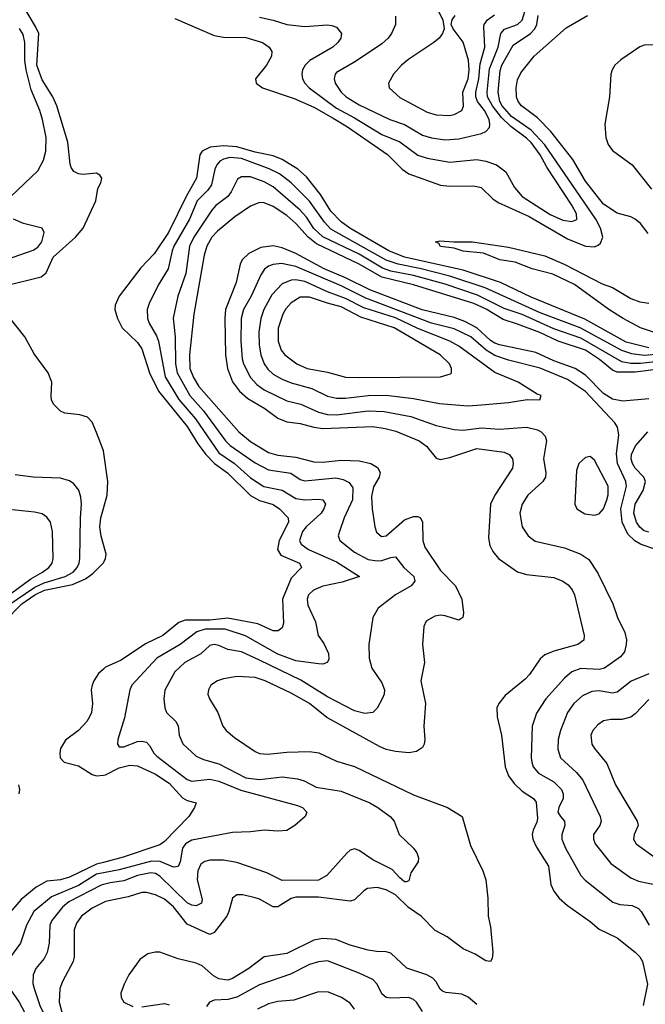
# Model space of a CAD drawing. Header units: inches. Extents: x 1308407 to 1441228, y 959628 to 1036311.
# Tile 365 of 656: x 1369630 to 1372394, y 992980 to 997331. Entities that reach past the tile are written whole.
import ezdxf

# ---------------------------------------------------------------- set-up
doc = ezdxf.new("R2010")
doc.units = ezdxf.units.IN
doc.header["$MEASUREMENT"] = 0
doc.layers.add('B3969', color=7, linetype='Continuous')
doc.layers.add('B3979', color=7, linetype='Continuous')

msp = doc.modelspace()

# ---------------------------------------------------------------- linework, layer by layer
at = {"layer": 'B3969', "color": 5}
for points, elevation in [([(1369570, 996156.8), (1369724.6, 996195.4), (1369747.7, 996212.3), (1369778.6, 996281.4), (1369876.8, 996370), (1369911.3, 996410), (1369966, 996530), (1369975, 996585), (1369988.2, 996610), (1369992.4, 996630), (1369984.4, 996644.4), (1369970, 996652.8), (1369910, 996646.6), (1369889.8, 996649.8), (1369870, 996659.6), (1369857.8, 996677.8), (1369852.6, 996692.6), (1369843, 996790), (1369793.6, 996950), (1369776, 996990), (1369730, 997065.4), (1369706.5, 997130), (1369714.1, 997270), (1369700.7, 997300.7), (1369634.5, 997410)], 2920), ([(1369591.5, 996550), (1369710, 996663.2), (1369735.4, 996710), (1369745.9, 996750), (1369746.4, 996810), (1369730.4, 996890), (1369719.2, 996930), (1369681.1, 997021.1), (1369658.4, 997110), (1369653.5, 997150), (1369653.2, 997230), (1369645.4, 997265.4), (1369630, 997291.8)], 2940), ([(1369452.3, 996230), (1369690, 996312.6), (1369710, 996325.3), (1369728.4, 996350), (1369738.3, 996390), (1369729.4, 996410), (1369647, 996430), (1369602.4, 996450)], 2940), ([(1370000, 995426.2), (1369999.4, 995430), (1369970, 995507.3), (1369950, 995552), (1369930, 995575.1), (1369895.2, 995584.8), (1369830, 995591.6), (1369810, 995600.7), (1369781.3, 995630), (1369771.1, 995650), (1369768.7, 995668.7), (1369771.6, 995730), (1369756.2, 995770), (1369694.6, 995854.6), (1369652.6, 995930), (1369545.8, 996065.8)], 2920), ([(1369577.4, 994742.6), (1369696.9, 994823.1), (1369738.1, 994841.9), (1369831.6, 994870), (1369865.9, 994890), (1369883.9, 994910), (1369892.9, 994930), (1369895.5, 994950), (1369898.4, 995130), (1369903.4, 995190), (1369901, 995221), (1369891.5, 995251.5), (1369870, 995279.8), (1369850, 995293.8), (1369810, 995305.7), (1369689.9, 995309.9), (1369610, 995319.3)], 2940), ([(1369590, 994794.4), (1369679, 994861), (1369730.7, 994890), (1369758.8, 994910), (1369773.5, 994930), (1369778, 994950), (1369774.6, 995070), (1369766, 995110), (1369750, 995132.8), (1369730, 995147.1), (1369695.3, 995155.3), (1369470, 995178.4)], 2960), ([(1370000, 995012.6), (1369989.5, 995049.5), (1369984.3, 995090), (1369988.5, 995130), (1370000, 995171.2)], 2920), ([(1369561.3, 994670), (1369639.4, 994750), (1369697.4, 994790), (1369739.5, 994810), (1369864, 994836), (1369920.3, 994859.7), (1369954.6, 994885.4), (1369999.6, 994930), (1370000, 994930.8)], 2920), ([(1370000, 994461.6), (1369978.5, 994441.5), (1369957.7, 994410), (1369950.2, 994390), (1369946.3, 994370), (1369952.4, 994310), (1369947, 994270), (1369938.7, 994250), (1369926.7, 994230), (1369890.4, 994190), (1369833.1, 994146.9), (1369810.2, 994110), (1369807, 994090), (1369808.8, 994068.8), (1369827, 994050), (1369890, 994034.4), (1369950, 993996.3), (1369970, 993990.4), (1370000, 993993.1)], 2920), ([(1369628.1, 993910), (1369630.4, 993930), (1369625.7, 993950)], 2920), ([(1370000, 993607.6), (1369970, 993599.9), (1369850, 993541.8), (1369810, 993530.7), (1369750, 993524), (1369702.3, 993497.7), (1369636.4, 993443.6), (1369570, 993367.1)], 2920), ([(1370000, 993560.9), (1369970, 993555.2), (1369890, 993505.1), (1369770, 993455.7), (1369692.7, 993390), (1369660.1, 993330), (1369634, 993250), (1369590.1, 993190), (1369582.1, 993170), (1369574, 993130), (1369578.9, 993070), (1369587.5, 993047.5), (1369628.1, 992990), (1369662.8, 992922.8)], 2940), ([(1370000, 993509.5), (1369990, 993506.8), (1369847.2, 993432.8), (1369819.9, 993410), (1369771.9, 993350), (1369763.3, 993330), (1369759.8, 993250), (1369751, 993209), (1369737.6, 993182.4), (1369701.6, 993138.4), (1369689.5, 993110), (1369688.1, 993071.9), (1369693.9, 993050), (1369721.1, 992970), (1369762.2, 992890), (1369882.1, 992762.1), (1369949.4, 992710), (1369965.1, 992690), (1370000, 992621)], 2960), ([(1370000, 993429.5), (1369950, 993405.4), (1369902.8, 993370), (1369881.5, 993338.5), (1369871.3, 993310), (1369870.8, 993190), (1369866.4, 993170), (1369819, 993081), (1369808, 993050), (1369804.8, 992990), (1369820.9, 992930), (1369851.5, 992891.5), (1369935.5, 992815.5), (1369970, 992799.9), (1370000, 992793.7)], 2980)]:
    msp.add_lwpolyline(points, dxfattribs=dict(at, elevation=elevation))
at = {"layer": 'B3979', "color": 5}
for points, elevation in [([(1370690, 997341.5), (1370750, 997328.9), (1370810, 997310.1), (1370890, 997301.2), (1370990, 997308.4), (1371010, 997306), (1371030, 997297.3), (1371052.7, 997270), (1371049.1, 997250), (1371036.2, 997230), (1371013, 997210), (1370912.3, 997150), (1370892.1, 997130), (1370880.1, 997110), (1370876.1, 997090), (1370879.4, 997070), (1370890.2, 997050), (1370908.5, 997030), (1371030, 996939.6), (1371110, 996897.2), (1371230, 996823.9), (1371310, 996791), (1371390, 996733), (1371430, 996719.6), (1371530, 996700.9), (1371650, 996712.8), (1371690, 996706.5), (1371736.5, 996690), (1371778.4, 996658.4), (1371816.8, 996590), (1371850, 996549.6), (1371973.4, 996470), (1372030, 996445.5), (1372070, 996439), (1372092.5, 996447.5), (1372090, 996473.3), (1372070, 996512), (1371959.4, 996679.4), (1371930, 996734.5), (1371890, 996788.5), (1371870, 996808.1), (1371799.7, 996859.7), (1371759, 996899), (1371719.7, 996950), (1371697.3, 996990), (1371695, 997010), (1371705.6, 997114.4), (1371743.7, 997210), (1371755.6, 997270), (1371771.6, 997288.4), (1371829.6, 997310.4), (1371850, 997328.8), (1371869.9, 997390)], 2940), ([(1371458.5, 997410), (1371499.1, 997330), (1371504.9, 997290), (1371498, 997270), (1371483.8, 997250), (1371460.4, 997230), (1371350, 997157), (1371316.5, 997130), (1371281.2, 997090), (1371259, 997050), (1371262.3, 997030), (1371310, 996987.1), (1371430, 996922.4), (1371470, 996910.7), (1371530, 996907.7), (1371550, 996911.5), (1371583.8, 996930), (1371591.3, 996948.6), (1371587.7, 997010), (1371611.8, 997070), (1371615.6, 997110), (1371612.6, 997152.6), (1371590, 997231.5), (1371545.2, 997290), (1371537, 997310), (1371540.7, 997330), (1371553.7, 997350)], 2980), ([(1370316, 997336), (1370490, 997261.6), (1370530, 997254.2), (1370630, 997251.7), (1370703, 997230), (1370732.4, 997210), (1370744.9, 997190), (1370742.6, 997170), (1370721.3, 997130), (1370672.7, 997070), (1370674.9, 997050), (1370703.2, 997030), (1370843, 996983), (1370930, 996943.7), (1371015.6, 996895.6), (1371078, 996858), (1371255.1, 996735.1), (1371319.5, 996670), (1371350, 996649.7), (1371490, 996599.6), (1371530, 996595.3), (1371637.3, 996597.3), (1371669.2, 996589.2), (1371720.1, 996540.1), (1371743.9, 996523.9), (1371880.9, 996460.9), (1372050, 996362.4), (1372130, 996330.5), (1372170, 996327.5), (1372186, 996334.1), (1372196, 996344), (1372206.4, 996370), (1372197, 996410), (1372175, 996450), (1371950, 996778), (1371890, 996842.3), (1371803.1, 996903.1), (1371761.4, 996950), (1371752, 996970), (1371744.5, 997010), (1371753.3, 997106.7), (1371761.1, 997130), (1371810, 997218), (1371886.5, 997270), (1371905.7, 997290), (1371914.9, 997310), (1371921.5, 997350)], 2920), ([(1371290, 997346), (1371290.2, 997310), (1371272.9, 997270), (1371257.8, 997250), (1371230, 997224.6), (1371114.4, 997145.6), (1371030, 997097.2), (1371023.5, 997090), (1371019, 997070), (1371023.9, 997050), (1371050.1, 997010), (1371072.9, 996990), (1371130, 996955), (1371264.9, 996890), (1371330, 996868.3), (1371410, 996821.4), (1371450, 996809.1), (1371510, 996800.6), (1371570, 996804.2), (1371670, 996827.5), (1371690, 996836.5), (1371705.4, 996854.6), (1371708, 996870), (1371704.3, 996890), (1371683.3, 996930), (1371653.6, 996970), (1371646.2, 996990), (1371645.7, 997010), (1371658.2, 997070), (1371664.1, 997135.9), (1371685.2, 997210), (1371680.5, 997299.5), (1371682.3, 997310), (1371697.2, 997330), (1371727.5, 997352.5)], 2960), ([(1372406.6, 996386.6), (1372373.7, 996430), (1372350.2, 996450.2), (1372330, 996460.3), (1372270, 996476.1), (1372210, 996516), (1372130, 996617.5), (1372073.8, 996713.8), (1371976.5, 996836.5), (1371917.3, 996897.3), (1371847.8, 996950), (1371832.7, 996970), (1371825.5, 996990), (1371823.3, 997030), (1371830, 997064.7), (1371844, 997096), (1371902.8, 997170), (1372045.2, 997294.7), (1372138.5, 997350)], 2880), ([(1372450, 997220.1), (1372390, 997217.8), (1372370, 997211.4), (1372285.7, 997154.3), (1372260.1, 997130), (1372247.7, 997110), (1372242.3, 997090), (1372236.4, 996990), (1372215.9, 996870), (1372219.3, 996810), (1372230, 996779.1), (1372250, 996752.4), (1372336, 996690), (1372421.8, 996581.8)], 2880), ([(1372410, 995881), (1372310, 995906.4), (1372127, 996007), (1371890, 996104.3), (1371755, 996170), (1371590, 996223.7), (1371330, 996281.8), (1371260.6, 996310), (1371089, 996410), (1371050, 996437.7), (1371005.3, 996485.3), (1370959, 996559), (1370896.8, 996636.8), (1370858.8, 996670), (1370790, 996713.6), (1370749.7, 996729.7), (1370670, 996746.3), (1370590, 996769.5), (1370530, 996774.3), (1370472, 996768), (1370437, 996750), (1370425.6, 996734.4), (1370411.5, 996630), (1370365.5, 996550), (1370287.6, 996390), (1370223.6, 996296.4), (1370165.5, 996234.5), (1370070.2, 996110), (1370051.8, 996070), (1370050.2, 996049.8), (1370062.3, 996010), (1370083.5, 995970), (1370150, 995904.8), (1370170, 995875.9), (1370203.3, 995770), (1370243.5, 995690), (1370370, 995533.4), (1370416.9, 995456.9), (1370452.5, 995410), (1370490.2, 995370.2), (1370548.9, 995328.9), (1370650, 995228.5), (1370690, 995206.5), (1370750, 995188.2), (1370778.5, 995170), (1370816.8, 995130), (1370817.4, 995110), (1370776.7, 995030), (1370769, 994990), (1370784.6, 994964.6), (1370866.4, 994930), (1370875.9, 994910), (1370830, 994863.7), (1370791.1, 994770), (1370796.2, 994663.8), (1370790, 994643.5), (1370772.4, 994630), (1370750, 994629.9), (1370682.1, 994662.1), (1370550, 994686), (1370470, 994677.5), (1370361.7, 994678.3), (1370332.9, 994667.1), (1370262.7, 994610), (1370186.5, 994573.5), (1370078.5, 994501.5), (1370008.9, 994470), (1370000, 994461.6)], 2920), ([(1372550, 995861.1), (1372390, 995847.6), (1372334.6, 995854.6), (1372290, 995868.5), (1372107, 995970), (1371930, 996035.7), (1371686.5, 996146.5), (1371530, 996198.2), (1371404.2, 996230), (1371302.9, 996250), (1371250, 996268.2), (1371005.1, 996405.1), (1370976.4, 996436.4), (1370910, 996529.1), (1370830, 996609.9), (1370778.1, 996650), (1370732.3, 996672.3), (1370610, 996718.1), (1370558.5, 996721.5), (1370530, 996714.5), (1370514.7, 996705.3), (1370501.5, 996690), (1370492.7, 996670), (1370478.2, 996601.8), (1370461.6, 996578.4), (1370414.9, 996530), (1370379.9, 996450), (1370311.7, 996330), (1370303.3, 996310), (1370286.7, 996230), (1370242.7, 996157.3), (1370202.7, 996077.3), (1370194, 996050), (1370194.8, 996010), (1370201.6, 995990), (1370234.4, 995934.4), (1370244, 995910), (1370272.9, 995752.9), (1370332.8, 995652.8), (1370407.1, 995567.1), (1370510, 995417.1), (1370578.7, 995370), (1370650, 995306.2), (1370708.4, 995268.4), (1370790, 995252.8), (1370850, 995215.5), (1370890, 995208.8), (1370950, 995212.9), (1370970, 995208.8), (1370980.6, 995190), (1370974.6, 995170), (1370961.6, 995150), (1370895.3, 995090), (1370879.7, 995070), (1370866.8, 995030), (1370873.1, 995013.1), (1370906.5, 994990), (1371030, 994935.1), (1371131, 994870), (1371054.6, 994845.4), (1370970, 994827.4), (1370928.9, 994810), (1370906.4, 994790), (1370900.7, 994770), (1370903.4, 994743.4), (1370936.9, 994670), (1370949.4, 994610), (1370974.1, 994574.1), (1370994.8, 994530), (1370996, 994504), (1370988.2, 994490), (1370970, 994483.2), (1370950, 994484), (1370850, 994497.3), (1370770, 994528.1), (1370628.5, 994608.5), (1370537.4, 994637.4), (1370450, 994638.3), (1370413.3, 994626.7), (1370338.8, 994570), (1370235.7, 994510), (1370126.2, 994390), (1370116.8, 994370), (1370093.8, 994246.2), (1370063.9, 994150), (1370062.6, 994130), (1370070, 994118), (1370090, 994118.5), (1370150, 994141.7), (1370170, 994143.3), (1370190, 994138.3), (1370204.4, 994124.4), (1370222.7, 994090), (1370236.1, 994076.1), (1370370, 993974.2), (1370390, 993966.6), (1370470, 993974.8), (1370510, 993966.8), (1370606.8, 993926.8), (1370858.3, 993858.3), (1370880.3, 993850), (1370899.3, 993830), (1370890.8, 993810), (1370880.2, 993799.8), (1370846, 993770), (1370810, 993748.7), (1370770, 993744.8), (1370710.3, 993749.7), (1370650, 993742), (1370570, 993739.8), (1370390, 993705.6), (1370362.7, 993690), (1370349.2, 993670.8), (1370339, 993610), (1370330, 993588.9), (1370310, 993585.8), (1370251.5, 993611.5), (1370212.1, 993612.1), (1370070, 993574.3), (1370000, 993560.9)], 2940), ([(1372570, 995833.8), (1372372.4, 995812.4), (1372330, 995812.3), (1372290, 995819.4), (1372110, 995923.3), (1371990, 995965.2), (1371850, 996028.8), (1371770, 996055.4), (1371653.4, 996113.4), (1371510, 996162.7), (1371370, 996200.2), (1371270, 996219.6), (1371233.4, 996233.4), (1371130, 996294.6), (1370970, 996371.7), (1370930, 996408.8), (1370897.9, 996457.9), (1370870, 996489.1), (1370750, 996592.4), (1370710, 996614.5), (1370650, 996636.4), (1370610, 996636.8), (1370593, 996627), (1370565.1, 996570), (1370549.7, 996550.3), (1370497.3, 996510), (1370478.4, 996490), (1370399, 996370), (1370380.8, 996330), (1370363.9, 996210), (1370329.1, 996110), (1370307.7, 996012.3), (1370316.6, 995930), (1370318.3, 995810), (1370326.4, 995770), (1370381.2, 995670), (1370442.8, 995602.8), (1370539.9, 995470), (1370560.1, 995450), (1370670, 995372.5), (1370730, 995341.6), (1370827.7, 995327.7), (1370870, 995298.8), (1370890, 995292.8), (1371026.3, 995306.3), (1371059.2, 995299.2), (1371086.3, 995286.3), (1371101.7, 995261.7), (1371101.3, 995210), (1371063.8, 995130), (1371043.2, 995070), (1371037.2, 995050), (1371044.2, 995030), (1371110, 994977.5), (1371170, 994945.8), (1371210, 994939.3), (1371230, 994940.8), (1371270, 994955.3), (1371290, 994957.5), (1371327.1, 994910), (1371372, 994870), (1371375.8, 994850), (1371360.3, 994830), (1371290.7, 994789.3), (1371213.7, 994730), (1371190.2, 994690), (1371172.3, 994570), (1371174.7, 994510), (1371186, 994466), (1371230, 994400.4), (1371241.5, 994370), (1371240.3, 994350), (1371232.2, 994330), (1371210, 994289.3), (1371190.2, 994269.8), (1371155.3, 994264.7), (1371110, 994277.7), (1370990, 994339.2), (1370872.1, 994412.1), (1370690, 994501), (1370610, 994537.2), (1370550, 994548.1), (1370510, 994566.4), (1370490, 994570.5), (1370470, 994565.3), (1370430.9, 994529.1), (1370360.2, 994490), (1370315.5, 994450), (1370271.3, 994368.7), (1370266.4, 994330), (1370271.9, 994290), (1370279.1, 994270), (1370319.7, 994230), (1370330.8, 994210.8), (1370334.7, 994170), (1370351.3, 994131.3), (1370410, 994077.1), (1370442, 994062), (1370510, 994043.3), (1370630, 993980.5), (1370690, 993973.6), (1370790, 993985.9), (1370857.2, 993977.2), (1370887.7, 993967.7), (1370939.4, 993939.4), (1371050, 993921.9), (1371176.5, 993870), (1371213.1, 993850), (1371267.4, 993810), (1371284.6, 993790), (1371307, 993730), (1371370.3, 993670), (1371384.4, 993650), (1371392.4, 993627.6), (1371390.4, 993609.6), (1371358.4, 993561.6), (1371350, 993525.2), (1371338.2, 993521.8), (1371330, 993522), (1371310, 993538.5), (1371276.1, 993576.1), (1371190, 993618.1), (1371130, 993660.2), (1371110, 993667.1), (1371090, 993660.9), (1371077.7, 993650), (1370987.4, 993550), (1370950, 993529.4), (1370790, 993527.1), (1370721.5, 993561.5), (1370590, 993607.1), (1370530, 993616.6), (1370470, 993617.2), (1370448.2, 993611.8), (1370430, 993599.8), (1370416.6, 993570), (1370414.3, 993530), (1370437.1, 993442.9), (1370433.1, 993426.9), (1370410, 993415.7), (1370390, 993418.6), (1370370, 993429.4), (1370250, 993547.2), (1370230, 993558.1), (1370210, 993561), (1370150, 993549.6), (1370090, 993525.4), (1370030, 993517.5), (1370000, 993509.5)], 2960), ([(1372570, 995801), (1372350, 995773.2), (1372270, 995772.8), (1372250, 995782.1), (1372191.5, 995830), (1372130, 995871), (1372009.3, 995910.7), (1371928.3, 995948.3), (1371830, 995986.3), (1371765.7, 996005.7), (1371691.2, 996051.2), (1371637.4, 996077.4), (1371370, 996159.4), (1371230, 996192.7), (1371130, 996250.2), (1370941, 996341), (1370904.3, 996370), (1370850.7, 996430.7), (1370810, 996465.5), (1370750, 996505.3), (1370710, 996521.2), (1370690, 996523.6), (1370650, 996507.3), (1370580.8, 996459.2), (1370503.8, 996396.2), (1370479.4, 996370), (1370457.1, 996330), (1370445.9, 996290), (1370399.5, 996030), (1370380.8, 995850), (1370382.6, 995790), (1370398, 995750), (1370421.3, 995710), (1370598.4, 995510), (1370650, 995466.8), (1370730, 995418.9), (1370770, 995406.4), (1370850, 995398.6), (1370930, 995376.9), (1370970, 995375.6), (1371050, 995385.2), (1371130, 995381.1), (1371181.7, 995370), (1371211.7, 995351.7), (1371222.6, 995330), (1371218.9, 995310), (1371193.8, 995266.2), (1371184.7, 995224.7), (1371187.2, 995170), (1371198.8, 995090), (1371206.6, 995066.6), (1371228, 995048), (1371250, 995050.2), (1371330, 995120.9), (1371370, 995136), (1371390, 995135.4), (1371401.3, 995130), (1371410.2, 995110.2), (1371410.9, 995030), (1371420.1, 995000.1), (1371490, 994897.1), (1371556.2, 994830), (1371583.2, 994770), (1371591.5, 994710), (1371588, 994690), (1371570, 994678), (1371510, 994697.3), (1371490, 994699.8), (1371464.7, 994695.3), (1371426.6, 994673.4), (1371415.2, 994650), (1371410.2, 994570), (1371419.1, 994490), (1371402.6, 994410), (1371422.5, 994310), (1371415.6, 994210), (1371420.2, 994150), (1371417.8, 994130), (1371410, 994115.1), (1371383, 994097), (1371348.8, 994091.2), (1371290, 994097), (1371250, 994106), (1371219.2, 994119.2), (1370987.5, 994247.5), (1370909.9, 994309.9), (1370830, 994355.8), (1370714.2, 994410), (1370670, 994423.7), (1370590.8, 994429.2), (1370530, 994419), (1370503.8, 994410), (1370475.3, 994390), (1370464.2, 994370), (1370461.7, 994350), (1370468.9, 994330), (1370506.2, 994270), (1370528.1, 994210), (1370542.3, 994190), (1370579, 994159), (1370670, 994096.9), (1370690, 994088.6), (1370725.3, 994085.3), (1370810, 994095.1), (1370910, 994097.6), (1370951.7, 994091.7), (1371030, 994054.7), (1371110, 994031.7), (1371370, 993906.1), (1371520.3, 993850), (1371584.9, 993810), (1371622.5, 993682.5), (1371676.1, 993570), (1371689.1, 993530), (1371699.1, 993450), (1371699.6, 993370), (1371710, 993322), (1371720.3, 993210), (1371717.7, 993182.3), (1371710, 993169.8), (1371690, 993172.4), (1371642.1, 993202.1), (1371590, 993225), (1371518.3, 993278.3), (1371466.1, 993306.1), (1371403.9, 993370), (1371348.1, 993408.1), (1371290, 993464.3), (1371250, 993485.8), (1371210, 993496.9), (1371167.5, 993492.5), (1371150, 993482), (1371110, 993442.2), (1371090, 993436.1), (1370950, 993453.7), (1370850, 993453.1), (1370830, 993448.3), (1370770, 993411.6), (1370750, 993411.1), (1370690, 993444.9), (1370670, 993451.3), (1370616.5, 993463.5), (1370590, 993464), (1370570, 993449.6), (1370554.7, 993390), (1370545.1, 993370), (1370490, 993297.4), (1370470.6, 993289.4), (1370370, 993333.7), (1370310, 993411.1), (1370270, 993445.2), (1370230, 993463.9), (1370190, 993474.8), (1370170, 993474), (1370110, 993454.6), (1370010, 993434.3), (1370000, 993429.5)], 2980), ([(1372429.8, 995950), (1372373.6, 995970), (1372297.2, 996010), (1372232.5, 996050), (1372081.1, 996161.1), (1371986, 996206), (1371894.8, 996230), (1371819.8, 996259.8), (1371751.5, 996270), (1371679.3, 996299.3), (1371590, 996307.7), (1371550, 996321), (1371490, 996329), (1371482.4, 996342.4), (1371467, 996350), (1371486.4, 996353.6), (1371548.8, 996348.8), (1371631, 996350), (1371790, 996326), (1371950, 996287.3), (1372036, 996250), (1372203.6, 996163.6), (1372250, 996146.9), (1372330, 996099.5), (1372370, 996084.8), (1372410, 996079.1)], 2880), ([(1372410, 995655.7), (1372294.4, 995645.6), (1372250, 995654.2), (1372210, 995679.9), (1372130, 995760.8), (1372083.8, 995790), (1371990, 995823), (1371910, 995859.9), (1371750, 995893.7), (1371730, 995901.5), (1371710, 995913.8), (1371650, 995968.8), (1371596.9, 995996.9), (1371550, 996014.7), (1371408.3, 996048.3), (1371177.2, 996137.2), (1371070.4, 996190.4), (1370975.4, 996230), (1370850, 996297.2), (1370790, 996323.6), (1370750, 996331.4), (1370696, 996324), (1370642.6, 996297.4), (1370612.6, 996270), (1370604.1, 996250), (1370586.7, 996170), (1370539.7, 996050), (1370536.2, 996010), (1370538.8, 995850), (1370548.2, 995790), (1370570.3, 995730.3), (1370601.3, 995690), (1370637.5, 995657.5), (1370713.5, 995613.5), (1370770, 995570.1), (1370810, 995554.3), (1370870, 995546.5), (1370930, 995530.4), (1370970, 995525.1), (1371190, 995532.9), (1371245.1, 995525.1), (1371292.7, 995512.7), (1371395.4, 995470), (1371426.9, 995446.9), (1371470, 995394), (1371487.8, 995387.8), (1371530, 995396.4), (1371650, 995436), (1371770, 995420.6), (1371792.9, 995410), (1371807.9, 995390), (1371811, 995370), (1371807.3, 995350), (1371729.4, 995230), (1371710.1, 995190), (1371701.3, 995041.3), (1371707.2, 995007.2), (1371720.8, 994980.8), (1371745.2, 994950), (1371830, 994891.8), (1371870, 994879), (1371990, 994866.8), (1372030, 994850.2), (1372053.5, 994833.5), (1372071.6, 994811.6), (1372081.7, 994790), (1372124.9, 994610), (1372122.3, 994590), (1372095.8, 994570), (1371990, 994541), (1371950, 994524.4), (1371930, 994507.4), (1371882.2, 994437.8), (1371863.1, 994416.9), (1371775.6, 994344.4), (1371746.5, 994310), (1371738.6, 994290), (1371740.2, 994250), (1371759, 994170), (1371775.8, 994030), (1371790.1, 993990), (1371815.6, 993955.6), (1371850, 993921.7), (1371899.7, 993890), (1371912.8, 993872.8), (1371918.6, 993801.4), (1371915.5, 993784.5), (1371898.9, 993750), (1371894.8, 993730), (1371897.4, 993710), (1371914.2, 993674.2), (1371967.1, 993590), (1371976.8, 993510), (1371990, 993479.6), (1372014, 993450), (1372050, 993417.6), (1372150, 993346.4), (1372190, 993312.6), (1372270, 993274), (1372350.2, 993210), (1372370.1, 993190.1), (1372382.2, 993170), (1372403.6, 993070), (1372384.8, 992975.2)], 3020), ([(1372439.8, 994990), (1372373.2, 995013.2), (1372347.5, 995027.5), (1372317.4, 995057.4), (1372292.5, 995110), (1372285.9, 995170), (1372310.7, 995270), (1372307.6, 995290), (1372271.2, 995370), (1372267, 995413), (1372277.2, 995497.2), (1372271.5, 995530), (1372260.2, 995550), (1372130, 995687.6), (1372050, 995741.1), (1371930, 995790.9), (1371790, 995825.8), (1371730, 995847.2), (1371691.2, 995871.2), (1371622.8, 995930), (1371550, 995965.5), (1371450, 995990), (1371159.8, 996099.8), (1371050, 996154.6), (1370850, 996239.9), (1370786.4, 996253.6), (1370750.1, 996249.9), (1370730, 996241.4), (1370712.1, 996227.9), (1370696.1, 996203.9), (1370652.6, 996110), (1370619, 996050), (1370608.1, 996010), (1370606.6, 995910), (1370612.7, 995832.7), (1370618.3, 995810), (1370650, 995749.5), (1370678.5, 995718.5), (1370710, 995695.7), (1370810, 995647), (1370872, 995632), (1370950, 995597), (1370990, 995585.9), (1371030, 995585.4), (1371170, 995601.9), (1371239.8, 995599.8), (1371358.1, 995578.1), (1371470, 995537.8), (1371550, 995520.4), (1371590, 995516.6), (1371670, 995527.4), (1371750, 995521.8), (1371870, 995530.1), (1371918.4, 995518.4), (1371934, 995510), (1371952.2, 995490), (1371957.4, 995470), (1371944.7, 995390), (1371954.8, 995330), (1371953.1, 995310), (1371942, 995290), (1371875.4, 995230), (1371850.1, 995190), (1371840.1, 995150), (1371849.6, 995089.6), (1371876.1, 995050), (1371907.3, 995027.3), (1372037.3, 994997.3), (1372109.5, 994969.5), (1372145.3, 994945.3), (1372184.9, 994884.9), (1372251.1, 994750), (1372271.3, 994690), (1372303.4, 994623.4), (1372310.8, 994590.8), (1372310.2, 994570.2), (1372301.8, 994538.2), (1372284.6, 994515.4), (1372213.8, 994466.2), (1372190, 994459.3), (1372110, 994464.6), (1372070, 994449.9), (1372037.9, 994422.1), (1371955.5, 994330), (1371913.1, 994266.9), (1371894, 994210), (1371889.5, 994070), (1371892.5, 994050), (1371899.5, 994030), (1371922, 994002), (1371990, 993962.9), (1372023.9, 993930), (1372031.9, 993910), (1372031.4, 993890), (1372012.3, 993850), (1372008.4, 993830), (1372019.2, 993810), (1372037.8, 993790), (1372038.1, 993770), (1372025.1, 993730), (1372025.1, 993710), (1372041.4, 993670), (1372109.6, 993549.6), (1372128.5, 993528.5), (1372251.2, 993431.2), (1372281.7, 993421.7), (1372336.4, 993416.4), (1372363.7, 993403.7), (1372376.5, 993390), (1372411.8, 993330)], 3040), ([(1372410, 995066.7), (1372390, 995073.1), (1372370, 995089), (1372356, 995110), (1372342.9, 995150), (1372349.3, 995190), (1372384.3, 995250), (1372395, 995290), (1372388.5, 995310), (1372349.9, 995350), (1372337.1, 995370), (1372332.1, 995390), (1372333.6, 995410), (1372351.5, 995448.5), (1372405.2, 995510)], 3020), ([(1370000, 995171.2), (1370016.4, 995230), (1370019.9, 995290), (1370000, 995426.2)], 2920), ([(1370000, 994930.8), (1370009.9, 994950), (1370012.1, 994970), (1370000, 995012.6)], 2920), ([(1372410, 994441.1), (1372331.7, 994408.3), (1372270, 994358.8), (1372250, 994355), (1372190, 994365.4), (1372158.2, 994361.8), (1372116.9, 994343.1), (1372078, 994310), (1372050.9, 994270), (1372020.1, 994190), (1372009.5, 994150), (1372007.3, 994107.3), (1372020.2, 994070), (1372090, 994004.8), (1372117.6, 993970), (1372195.1, 993810), (1372199, 993790), (1372193.4, 993770), (1372165.4, 993730), (1372165, 993710), (1372173.4, 993690), (1372242.1, 993602.1), (1372330, 993538.6), (1372364.1, 993524.1), (1372450, 993506.9)], 3060), ([(1372410, 994326.5), (1372350, 994263.7), (1372330.5, 994249.5), (1372290, 994239.1), (1372241.4, 994238.6), (1372210, 994233.2), (1372184.2, 994215.8), (1372161.8, 994190), (1372154.2, 994170), (1372158.2, 994130), (1372169.2, 994110), (1372224.6, 994044.6), (1372263, 993950), (1372357.7, 993790), (1372362.9, 993770), (1372344.9, 993730), (1372341.8, 993710), (1372353.8, 993690), (1372444.2, 993624.2)], 3080), ([(1370000, 993993.1), (1370010, 993994.1), (1370070, 994025.7), (1370116.5, 994036.5), (1370150, 994033.3), (1370230, 993996.5), (1370290, 993957.6), (1370350, 993893.1), (1370370, 993881.5), (1370410.3, 993870.3), (1370402.7, 993850), (1370377.2, 993810), (1370270, 993699.5), (1370250, 993684.7), (1370087.4, 993630), (1370000, 993607.6)], 2920), ([(1371650, 992979.8), (1371612.3, 993012.3), (1371584.4, 993024.4), (1371512.6, 993032.6), (1371498.7, 993038.7), (1371487.8, 993047.8), (1371470, 993080.3), (1371455.6, 993095.6), (1371429.7, 993110), (1371340.6, 993140.6), (1371270, 993206.3), (1371250, 993212.3), (1371207, 993213), (1371170, 993219.5), (1371090, 993241.5), (1371026.9, 993266.9), (1370970, 993270.9), (1370930, 993264), (1370810, 993205.1), (1370710, 993189.9), (1370641.9, 993138.1), (1370570, 993094.1), (1370550, 993087.2), (1370510, 993093), (1370486.7, 993106.7), (1370435.8, 993150), (1370410, 993162.7), (1370330, 993181.6), (1370250, 993211.3), (1370228.7, 993211.3), (1370196.9, 993203.1), (1370161.7, 993178.3), (1370113, 993110), (1370091.1, 993070), (1370077.6, 993030), (1370078.5, 993010), (1370090.3, 992990), (1370130, 992971)], 3020), ([(1371410, 992949), (1371383.7, 992990), (1371370, 993002.2), (1371350, 993009.9), (1371270, 993007.3), (1371250, 993010.7), (1371230, 993027.1), (1371209.9, 993069.9), (1371189.8, 993090), (1371130, 993118.6), (1370990, 993171.9), (1370950, 993167.5), (1370910, 993156.6), (1370826, 993114), (1370690, 993065.7), (1370590, 993011.2), (1370550, 993001.8), (1370490, 992998.6), (1370468.8, 992990), (1370455.5, 992970)], 3040), ([(1371110, 992958.3), (1371090, 992985.3), (1371051.6, 993010), (1370994, 993034), (1370950, 993035.8), (1370841, 992999), (1370770, 992993.3), (1370730, 992982.7), (1370681.5, 992958.5)], 3060), ([(1370170, 992969.5), (1370270, 992984.4), (1370290, 992978.5)], 3020)]:
    msp.add_lwpolyline(points, dxfattribs=dict(at, elevation=elevation))
for points, elevation in [([(1370850, 996181.8), (1370830, 996180.5), (1370790, 996163.2), (1370744.8, 996115.2), (1370708.7, 996050), (1370695, 996010), (1370686.7, 995950), (1370687.8, 995892.2), (1370695.4, 995850), (1370710.4, 995810.4), (1370726.4, 995786.4), (1370750, 995765), (1370790, 995742.4), (1370830, 995726.6), (1370921.4, 995701.4), (1370990, 995668.1), (1371030, 995658.8), (1371070, 995658), (1371170, 995670.4), (1371250, 995671.5), (1371370, 995657.7), (1371485.6, 995634.4), (1371610, 995624), (1371670, 995629), (1371790, 995639.4), (1371872.4, 995652.4), (1371928.4, 995651.6), (1371934, 995670), (1371915.8, 995675.8), (1371833, 995730), (1371730, 995772.7), (1371570, 995888.2), (1371531.3, 995910), (1371390, 995966), (1371290, 996013.4), (1371150, 996058.3), (1371070, 996099.6), (1370990, 996128.4), (1370890, 996173.7)], 3060), ([(1370910, 996105.6), (1370870, 996104.3), (1370830, 996080.2), (1370806.1, 996053.9), (1370792.3, 996030), (1370771.7, 995968.3), (1370772, 995910), (1370786.1, 995870), (1370801.3, 995850), (1370854.7, 995810), (1370900.3, 995790), (1370990, 995773), (1371070, 995751.8), (1371130, 995749.2), (1371490, 995752.4), (1371533.6, 995766.4), (1371537.6, 995770), (1371538.3, 995790), (1371528.6, 995810), (1371487.9, 995850), (1371285.2, 995970), (1371137.2, 996017.2), (1371050, 996062.9), (1370990, 996078)], 3080), ([(1372150, 995400.7), (1372130, 995396.9), (1372100.9, 995370), (1372090, 995339), (1372083.6, 995190), (1372092.2, 995170), (1372126.8, 995146.8), (1372170, 995141.8), (1372190, 995146.9), (1372210, 995170.3), (1372223.8, 995210), (1372230, 995231), (1372229.9, 995270), (1372170, 995385.1)], 3060)]:
    msp.add_lwpolyline(points, close=True, dxfattribs=dict(at, elevation=elevation))

doc.saveas('drawing.dxf')
